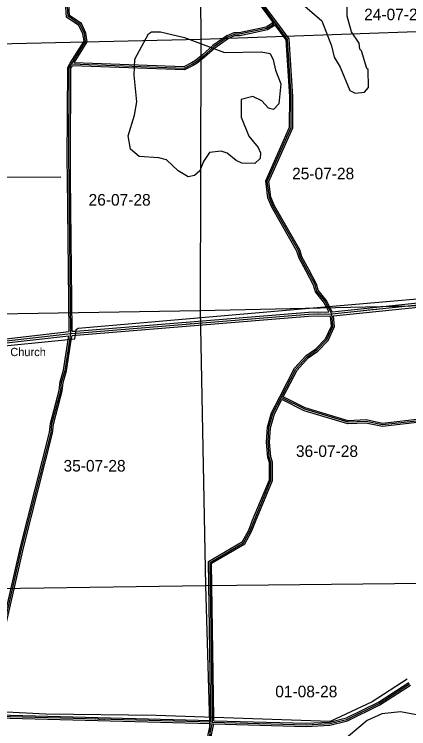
# Model space of a CAD drawing. Extents: x 418523 to 616617, y 1878279 to 2196743.
# Drawn here: x 511589 to 519241, y 2000254 to 2014106 of the extents above; entities that cross this region are included whole.
import ezdxf

# ---------------------------------------------------------------- set-up
doc = ezdxf.new("R2010")
doc.units = 0
for name, color, linetype in [('Level 1', 7, 'Continuous'), ('Level 2', 7, 'Continuous'), ('Level 22', 7, 'Continuous'), ('Level 23', 7, 'Continuous'), ('Level 31', 7, 'Continuous'), ('Level 32', 7, 'Continuous'), ('Level 34', 7, 'Continuous'), ('Level 5', 7, 'Continuous'), ('Level 57', 7, 'Continuous'), ('Level 7', 7, 'Continuous')]:
    doc.layers.add(name, color=color, linetype=linetype)

msp = doc.modelspace()

# ---------------------------------------------------------------- linework, layer by layer
at = {"layer": 'Level 1'}
for p, q in [((515196.987, 2014838.231), (515206.79, 2013624.876)), ((515206.79, 2013624.876), (520457.67, 2013808.096)), ((509922.28, 2013497.924), (515206.79, 2013624.876)), ((515206.79, 2013624.876), (515196.221, 2008365.7)), ((515196.221, 2008365.7), (520474.625, 2008476.676)), ((509963.93, 2008272.454), (515196.221, 2008365.7)), ((515196.221, 2008365.7), (515299.141, 2003029.736)), ((510066.995, 2002958.509), (515299.141, 2003029.736)), ((515299.141, 2003029.736), (520557.166, 2003082.783)), ((515299.141, 2003029.736), (515453.977, 1997681.434))]:
    msp.add_line(p, q, dxfattribs=at)
at = {"layer": 'Level 22'}
for p, q in [((512788.341, 2007924.629), (517296.748, 2008290.541)), ((517296.748, 2008290.541), (517746.931, 2008297.198)), ((509966.269, 2007609.954), (512685.278, 2007916.305)), ((512685.278, 2007916.305), (512788.341, 2007924.629))]:
    msp.add_line(p, q, dxfattribs=at)
msp.add_lwpolyline([(517746.931, 2008297.198), (519231.437, 2008450.17), (520464.762, 2008576.857)], dxfattribs=at)
at = {"layer": 'Level 23'}
for p, q in [((512785.105, 2007964.498), (517294.833, 2008330.516)), ((517294.832, 2008330.516), (517692.266, 2008336.394)), ((512791.578, 2007884.759), (517298.665, 2008250.563)), ((517298.665, 2008250.563), (517720.817, 2008256.806)), ((509971.472, 2007570.285), (512647.983, 2007871.848)), ((509995.9, 2007653.546), (512654.865, 2007953.131)), ((512709.691, 2007878.145), (512791.562, 2007884.757)), ((512714.806, 2007958.821), (512785.121, 2007964.5))]:
    msp.add_line(p, q, dxfattribs=at)
for points in [[(517758.949, 2008338.648), (519227.343, 2008489.961), (520460.675, 2008616.649)], [(517780.75, 2008260.469), (519235.531, 2008410.379), (520468.85, 2008537.066)]]:
    msp.add_lwpolyline(points, dxfattribs=at)
at = {"layer": 'Level 31'}
for p, q in [((512685.278, 2007916.305), (512651.477, 2010939.961)), ((517746.931, 2008297.198), (517677.368, 2008428.745)), ((512665.441, 2007789.1), (512685.278, 2007916.305)), ((515431.48, 2000457.049), (515386.013, 2003479.277)), ((515432.761, 2000378.128), (511040.051, 2000494.921)), ((515432.761, 2000378.128), (515431.48, 2000457.049))]:
    msp.add_line(p, q, dxfattribs=at)
for points in [[(512699.402, 2013139.229), (512973.388, 2013575.646), (512948.969, 2013734.301), (512866.292, 2013909.548), (512633.313, 2014068.657), (512582.15, 2014843.106), (512581.788, 2014848.147)], [(516638.993, 2013960.05), (516427.086, 2014246.337), (516120.33, 2014676.637), (516041.675, 2014829.679), (516038.757, 2014835.041)], [(516638.993, 2013960.05), (516599.13, 2013896.196), (516488.26, 2013830.796), (516168.82, 2013764.012), (515952.16, 2013718.657), (515852.618, 2013715.039), (515726.894, 2013661.336), (515460.875, 2013474.706), (515256.688, 2013294.386), (515122.505, 2013184.713), (515043.407, 2013140.288), (514882.699, 2013056.901), (512699.402, 2013139.229)], [(517101.084, 2009525.201), (516612.66, 2010377.311), (516538.201, 2010552.883), (516497.885, 2010869.79), (516960.206, 2011909.93), (516962.49, 2012510.334), (516891.584, 2013619.058), (516638.993, 2013960.05)], [(512651.477, 2010939.961), (512647.722, 2011276.002), (512654.749, 2013068.489), (512699.402, 2013139.229)], [(517677.368, 2008428.745), (517614.417, 2008547.901), (517456.64, 2008740.151), (517423.828, 2008865.377), (517274.93, 2009141.237), (517142.42, 2009391.578), (517101.084, 2009525.201)], [(516765.311, 2006675.341), (517050.819, 2007224.48), (517268.575, 2007465.491), (517460.875, 2007598.226), (517653.107, 2007797.514), (517771.062, 2008055.633), (517746.931, 2008297.198)], [(511040.421, 2000588.381), (511040.69, 2000736.392), (511744.288, 2003793.491), (512302.69, 2005992.196), (512320.18, 2006167.051), (512489.136, 2006808.257), (512506.593, 2006975.111), (512574.05, 2007199.956), (512665.441, 2007789.1)], [(515386.013, 2003479.277), (516037.749, 2003860.443), (516163.875, 2004093.433), (516239.429, 2004284.796), (516567.732, 2005075.605), (516568.718, 2005417.446), (516535.81, 2005517.58), (516511.876, 2005809.33), (516529.76, 2006092.921), (516605.942, 2006367.561), (516765.311, 2006675.341)], [(522822.585, 2003584.896), (522381.575, 2003761.428), (522199.102, 2004062.118), (522166.758, 2004320.802), (522092.455, 2004462.903), (521934.605, 2004646.768), (521843.744, 2004855.481), (521821.205, 2005539.252), (521780.009, 2005631.047), (521630.605, 2005781.789), (521480.609, 2005857.256), (520696.698, 2005801.963), (520413.582, 2005886.291), (520097.924, 2006171.122), (519965.02, 2006238.167), (519514.813, 2006231.481), (518730.781, 2006142.775), (518414.323, 2006210.878), (518063.946, 2006195.471), (517222.872, 2006448.492), (516765.311, 2006675.341)], [(515432.761, 2000378.128), (517250.09, 2000329.731), (517708.677, 2000352.723), (518042.24, 2000435.106), (518668.671, 2000741.136), (519257.323, 2001122.231)], [(513617.072, 1994157.765), (513568.099, 1994449.614), (513585.174, 1994599.74), (513552.75, 1994824.974), (513420.342, 1995108.784), (513406.22, 1995717.249), (513482.164, 1996000.611), (513633.681, 1996391.688), (513801.81, 1996732.878), (513861.614, 1997107.947), (513961.889, 1997207.566), (514512.935, 1997430.538), (514813.81, 1997579.57), (514989.428, 1997728.721), (515114.975, 1997886.796), (515258.768, 1998419.738), (515294.561, 1999069.831), (515354.634, 1999519.817), (515381.735, 2000136.488), (515432.761, 2000378.128)]]:
    msp.add_lwpolyline(points, dxfattribs=at)
at = {"layer": 'Level 32'}
for p, q in [((512654.865, 2007953.131), (512621.479, 2010939.625)), ((512714.806, 2007958.82), (512681.476, 2010940.295)), ((517758.949, 2008338.648), (517703.889, 2008442.768)), ((517692.267, 2008336.394), (517650.847, 2008414.72)), ((512635.799, 2007793.722), (512647.983, 2007871.848)), ((512695.085, 2007784.477), (512709.691, 2007878.145)), ((515401.483, 2000456.597), (515355.753, 2003496.334)), ((515461.477, 2000457.499), (515416.274, 2003462.219)), ((515402.257, 2000408.951), (511070.169, 2000524.131)), ((515395.969, 2000349.094), (511099.625, 2000463.325)), ((515402.257, 2000408.951), (515401.483, 2000456.561)), ((515462.293, 2000407.353), (515461.477, 2000457.536))]:
    msp.add_line(p, q, dxfattribs=at)
for points in [[(512673.994, 2013155.181), (512942.036, 2013582.131), (512919.979, 2013725.436), (512842.639, 2013889.372), (512604.34, 2014052.115), (512552.221, 2014841.04), (512551.701, 2014848.262)], [(512752.42, 2013167.251), (513004.74, 2013569.161), (512977.958, 2013743.165), (512889.945, 2013929.724), (512662.285, 2014085.2), (512612.08, 2014845.171), (512611.875, 2014848.033)], [(516602.73, 2013958.614), (516402.814, 2014228.704), (516094.64, 2014660.991), (516015.156, 2014815.648), (516004.526, 2014835.17)], [(516663.107, 2013977.898), (516451.36, 2014263.971), (516146.019, 2014692.283), (516072.717, 2014834.911)], [(517128.764, 2009537.239), (516639.58, 2010390.676), (516567.44, 2010560.781), (516528.703, 2010865.262), (516990.183, 2011903.508), (516992.494, 2012511.236), (516920.958, 2013629.805), (516663.1, 2013977.907)], [(516641.112, 2013906.789), (516620.692, 2013874.085), (516499.241, 2013802.443), (516174.964, 2013734.647), (515955.805, 2013688.769), (515859.278, 2013685.261), (515741.56, 2013634.976), (515479.478, 2013451.11), (515276.117, 2013271.521), (515139.47, 2013159.834), (515057.665, 2013113.887), (514889.484, 2013026.623), (512715.546, 2013108.597)], [(516602.73, 2013958.614), (516577.567, 2013918.309), (516477.278, 2013859.149), (516162.677, 2013793.377), (515948.515, 2013748.546), (515845.958, 2013744.817), (515712.228, 2013687.694), (515442.273, 2013498.304), (515237.259, 2013317.253), (515105.539, 2013209.593), (515029.149, 2013166.688), (514875.913, 2013087.18), (512752.419, 2013167.251)], [(517073.405, 2009513.161), (516585.74, 2010363.947), (516508.964, 2010544.986), (516467.066, 2010874.316), (516930.23, 2011916.351), (516932.485, 2012509.433), (516862.209, 2013608.312), (516641.112, 2013906.789)], [(512621.478, 2010939.625), (512617.72, 2011275.894), (512624.782, 2013077.22), (512674.033, 2013155.243)], [(512681.476, 2010940.296), (512677.724, 2011276.111), (512684.715, 2013059.758), (512715.546, 2013108.597)], [(517703.894, 2008442.758), (517639.529, 2008564.593), (517483.996, 2008754.107), (517451.936, 2008876.461), (517301.388, 2009155.379), (517170.25, 2009403.129), (517128.764, 2009537.238)], [(517650.841, 2008414.731), (517589.305, 2008531.21), (517429.284, 2008726.195), (517395.719, 2008854.293), (517248.47, 2009127.095), (517114.59, 2009380.027), (517073.405, 2009513.161)], [(516738.693, 2006689.181), (517025.977, 2007241.736), (517248.657, 2007488.196), (517441.364, 2007621.212), (517627.953, 2007814.65), (517740.404, 2008060.724), (517720.817, 2008256.806)], [(516806.038, 2006688.635), (517075.66, 2007207.224), (517288.494, 2007442.785), (517480.385, 2007575.24), (517678.261, 2007780.378), (517801.72, 2008050.543), (517780.75, 2008260.469)], [(511010.42, 2000588.436), (511010.696, 2000739.827), (511715.127, 2003800.549), (512273.061, 2005997.411), (512290.564, 2006172.399), (512459.538, 2006813.672), (512477.048, 2006981.035), (512544.721, 2007206.598), (512635.795, 2007793.699)], [(511070.422, 2000588.326), (511070.685, 2000732.958), (511773.449, 2003786.433), (512332.32, 2005986.983), (512349.795, 2006161.703), (512518.735, 2006802.842), (512536.138, 2006969.188), (512603.38, 2007193.315), (512695.087, 2007784.501)], [(515355.753, 2003496.333), (516015.36, 2003882.105), (516136.633, 2004106.129), (516211.62, 2004296.057), (516537.749, 2005081.626), (516538.703, 2005412.685), (516506.2, 2005511.587), (516481.798, 2005809.046), (516500.016, 2006097.927), (516577.867, 2006378.586), (516738.67, 2006689.136)], [(515416.274, 2003462.22), (516060.137, 2003838.782), (516191.116, 2004080.737), (516267.237, 2004273.536), (516597.715, 2005069.583), (516598.733, 2005422.207), (516565.42, 2005523.572), (516541.955, 2005809.614), (516559.505, 2006087.913), (516634.017, 2006356.536), (516778.399, 2006635.368)], [(522765.677, 2003575.361), (522361.125, 2003737.298), (522170.128, 2004052.035), (522137.661, 2004311.703), (522067.457, 2004445.963), (521908.9, 2004630.652), (521813.949, 2004848.763), (521791.415, 2005532.359), (521754.868, 2005613.796), (521612.746, 2005757.191), (521474.493, 2005826.749), (520693.365, 2005771.652), (520398.519, 2005859.475), (520080.815, 2006146.151), (519958.093, 2006208.061), (519516.726, 2006201.506), (518729.273, 2006112.411), (518411.785, 2006180.736), (518060.179, 2006165.275), (517211.81, 2006420.491), (516778.399, 2006635.367)], [(522824.575, 2003616.414), (522402.025, 2003785.557), (522228.076, 2004072.201), (522195.854, 2004329.901), (522117.451, 2004479.842), (521960.31, 2004662.883), (521873.54, 2004862.199), (521850.994, 2005546.145), (521805.15, 2005648.299), (521648.465, 2005806.387), (521486.725, 2005887.762), (520700.031, 2005832.274), (520428.645, 2005913.108), (520115.032, 2006196.094), (519971.949, 2006268.274), (519512.899, 2006261.457), (518732.29, 2006173.138), (518416.86, 2006241.02), (518067.715, 2006225.666), (517233.935, 2006476.493), (516806.038, 2006688.635)], [(515456.952, 2000347.472), (517250.442, 2000299.71), (517713.065, 2000322.905), (518052.536, 2000406.747), (518683.461, 2000714.972), (519273.627, 2001097.048)], [(515462.292, 2000407.353), (517249.737, 2000359.751), (517704.289, 2000382.541), (518031.944, 2000463.466), (518653.881, 2000767.3), (519241.019, 2001147.416)], [(513585.593, 1994164.083), (513537.814, 1994448.811), (513554.929, 1994599.291), (513523.688, 1994816.31), (513390.496, 1995101.8), (513376.128, 1995720.857), (513453.605, 1996009.941), (513606.185, 1996403.761), (513772.896, 1996742.076), (513833.527, 1997122.334), (513945.033, 1997233.109), (514500.634, 1997457.924), (514797.195, 1997604.82), (514967.765, 1997749.683), (515087.625, 1997900.598), (515228.985, 1998424.521), (515264.67, 1999072.646), (515324.72, 1999522.466), (515351.871, 2000140.271), (515395.969, 2000349.095)], [(513639.6, 1994204.799), (513598.385, 1994450.416), (513615.419, 1994600.19), (513581.814, 1994833.639), (513450.189, 1995115.767), (513436.312, 1995713.641), (513510.723, 1995991.281), (513661.177, 1996379.615), (513830.723, 1996723.681), (513889.7, 1997093.561), (513978.745, 1997182.023), (514525.238, 1997403.153), (514830.425, 1997554.321), (515011.091, 1997707.76), (515142.324, 1997872.993), (515288.55, 1998414.954), (515324.453, 1999067.017), (515384.547, 1999517.168), (515411.598, 2000132.705), (515456.952, 2000347.472)]]:
    msp.add_lwpolyline(points, dxfattribs=at)
at = {"layer": 'Level 5'}
msp.add_line((512492.928, 2010946.833), (511350.81, 2010942.2), dxfattribs=at)
for points in [[(502274.106, 2006294.824), (510939.958, 2007633.963), (512766.208, 2007811.451), (512791.805, 2007994.785), (512825.246, 2008019.666), (520455.205, 2008678.556)], [(519213.975, 2001213.169), (518528.956, 2000773.53), (517715.486, 2000394.616), (514343.222, 2000511.961), (512200.84, 2000535.566), (510917.239, 2000598.071), (507343.262, 2001318.244), (504160.765, 2001945.43), (501911.415, 2002402.883), (501279.55, 2002930.139)]]:
    msp.add_lwpolyline(points, dxfattribs=at)
at = {"layer": 'Level 7'}
for points in [[(516367.741, 2014833.792), (516473.345, 2014752.044), (516889.539, 2014558.965), (517554.585, 2013981.599), (517744.757, 2013497.469), (517794.052, 2013272.224), (517910.149, 2013080.091), (518100.41, 2012629.312), (518200.284, 2012578.962), (518383.748, 2012595.045), (518459.068, 2012686.518), (518451.872, 2013036.676), (518426.901, 2013053.416), (518327.973, 2013395.534), (518294.721, 2013428.974), (518278.449, 2013545.756), (518129.072, 2013762.991), (518046.725, 2014071.696), (518039.926, 2014546.898), (517999.571, 2014827.606)], [(521152.85, 2000131.467), (520862.028, 2000424.181), (520620.829, 2000600.032), (520279.558, 2000759.531), (519770.579, 2000619.451), (519553.515, 2000520.136), (519395.121, 2000520.625), (519078.533, 2000580.022), (518719.945, 2000539.486), (518436.11, 2000415.36), (517909.485, 1999975.233)]]:
    msp.add_lwpolyline(points, dxfattribs=at)
msp.add_lwpolyline([(515085.628, 2010980.116), (514960.525, 2010955.534), (514769.179, 2011072.864), (514544.75, 2011281.986), (514394.826, 2011324.166), (514011.446, 2011350.411), (513845.18, 2011492.653), (513795.975, 2011751.249), (513922.33, 2012151.001), (513964.857, 2012409.267), (513916.507, 2012926.279), (513925.822, 2013234.726), (514194.19, 2013725.691), (514252.67, 2013767.173), (514427.735, 2013766.616), (514894.207, 2013656.739), (515668.54, 2013362.451), (516377.197, 2013376.84), (516552.162, 2013342.931), (516610.125, 2013226.029), (516659.49, 2013025.795), (516758.687, 2012758.699), (516724.063, 2012366.989), (516615.332, 2012258.976), (516523.73, 2012284.285), (516390.804, 2012426.426), (516215.999, 2012510.376), (515990.724, 2012452.742), (515989.65, 2012110.954), (516138.49, 2011743.657), (516321.208, 2011526.324), (516362.53, 2011417.822), (516362.173, 2011309.449), (516253.472, 2011209.776), (516003.415, 2011218.893), (515895.202, 2011269.272), (515720.595, 2011411.584), (515604.022, 2011453.624), (515378.877, 2011429.331), (515261.608, 2011254.665), (515185.959, 2011071.489), (515085.628, 2010980.116)], close=True, dxfattribs=at)

# ---------------------------------------------------------------- texts
at = {"layer": 'Level 2'}
for s, p in [('24-07-28', (518376.042, 2013990.025)), ('25-07-28', (516978.642, 2010905.338)), ('26-07-28', (513030.261, 2010396.231)), ('36-07-28', (517053.262, 2005523.506)), ('35-07-28', (512544.051, 2005239.881)), ('01-08-28', (516651.835, 2000863.466))]:
    msp.add_text(s, height=225, dxfattribs=at).set_placement(p)
at = {"layer": 'Level 34'}
for s, rotation, p in [('COUNTY HWY 214', 0.8466305, (517382.195, 2008279.305)), ('COUNTY HWY 214', 5.882575, (518351.358, 2008346.918)), ('COUNTY HWY 214', 4.6393583, (514904.171, 2008083.815)), ('LEWIS ROAD', 81.1356972, (512640.892, 2007541.526)), ('CANAL ROAD', 358.4762778, (513142.092, 2000426.53)), ('CANAL ROAD', 358.4737917, (516247.11, 2000343.939))]:
    msp.add_text(s, height=25, rotation=rotation, dxfattribs=at).set_placement(p)
at = {"layer": 'Level 57'}
msp.add_text('Church', height=160, dxfattribs=at).set_placement((511511.853, 2007477.807))

doc.saveas('drawing.dxf')
